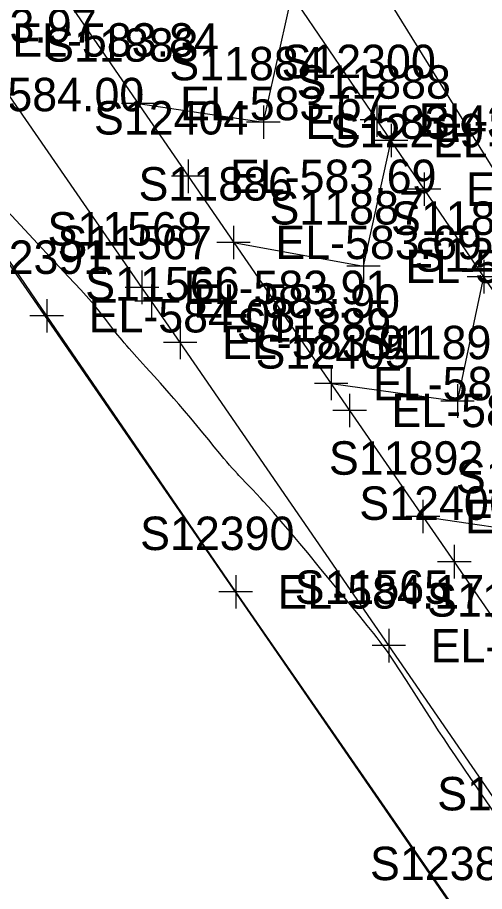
# Model space of a CAD drawing. Extents: x 1729869 to 1735532, y 648588 to 653771.
# Drawn here: x 1731569.3 to 1731625.1, y 651415.7 to 651520.3 of the extents above; entities that cross this region are included whole.
import ezdxf

# ---------------------------------------------------------------- set-up
doc = ezdxf.new("R2010")
doc.units = 0
for name, color, linetype in [('SURVEY - CENTERLINE - Preliminary', 7, 'Continuous'), ('SURVEY - CONTOURS - Intermediate with optional Text', 7, 'Continuous'), ('SURVEY - DRAINAGE - Area Shapes', 7, 'Continuous'), ('SURVEY - TRAFFIC CONTROL - Pavement Marking - Points - Elevations', 7, 'Continuous'), ('SURVEY - TRAFFIC CONTROL - Pavement Marking - Points - Locators', 7, 'Continuous'), ('SURVEY - TRAFFIC CONTROL - Pavement Marking - Points - Numbers', 7, 'Continuous'), ('SURVEY - TRAFFIC CONTROL - Pavement Marking with Text', 7, 'Continuous'), ('SURVEY - TRANSPORTATION - Roads', 7, 'Continuous'), ('SURVEY - TRANSPORTATION - Roads - Points - Elevations', 7, 'Continuous'), ('SURVEY - TRANSPORTATION - Roads - Points - Locators', 7, 'Continuous'), ('SURVEY - TRANSPORTATION - Roads - Points - Numbers', 7, 'Continuous')]:
    doc.layers.add(name, color=color, linetype=linetype)

msp = doc.modelspace()

# ---------------------------------------------------------------- linework, layer by layer
at = {"layer": 'SURVEY - CENTERLINE - Preliminary'}
msp.add_line((1731573.18, 651587.85), (1731916.82, 651031.47), dxfattribs=at)
at = {"layer": 'SURVEY - CONTOURS - Intermediate with optional Text'}
msp.add_lwpolyline([(1731626.86, 651424.31), (1731622.78, 651430.26), (1731621.63, 651431.95), (1731620.9, 651433.02), (1731620.27, 651433.98), (1731619.62, 651434.96), (1731618.96, 651435.99), (1731618.17, 651437.21), (1731615.77, 651440.98), (1731615.03, 651442.12), (1731614.28, 651443.27), (1731613.88, 651443.88), (1731613.57, 651444.33), (1731613.27, 651444.75), (1731612.97, 651445.16), (1731612.64, 651445.6), (1731612.28, 651446.06), (1731611.88, 651446.58), (1731611.09, 651447.56), (1731610.21, 651448.65), (1731609.26, 651449.81), (1731608.28, 651450.99), (1731605.39, 651454.5), (1731603.98, 651456.22), (1731603.05, 651457.36), (1731602.45, 651458.06), (1731601.87, 651458.76), (1731601.06, 651459.71), (1731600.35, 651460.52), (1731599.88, 651461.06), (1731599.28, 651461.74), (1731598.67, 651462.41), (1731598.37, 651462.74), (1731597.85, 651463.31), (1731597.4, 651463.78), (1731596.73, 651464.47), (1731595.96, 651465.28), (1731595.76, 651465.48), (1731595.57, 651465.7), (1731595.26, 651466.03), (1731594.95, 651466.38), (1731594.63, 651466.74), (1731594.3, 651467.12), (1731593.97, 651467.53), (1731593.49, 651468.1), (1731592.81, 651468.93), (1731592.15, 651469.74), (1731591.45, 651470.59), (1731590.72, 651471.47), (1731589.99, 651472.34), (1731589.26, 651473.2), (1731588.57, 651474.01), (1731587.98, 651474.7), (1731587.43, 651475.34), (1731586.91, 651475.93), (1731586.39, 651476.52), (1731585.64, 651477.35), (1731584.64, 651478.46), (1731583.57, 651479.63), (1731582.95, 651480.32), (1731582.65, 651480.66), (1731582.35, 651481), (1731582.06, 651481.34), (1731581.8, 651481.65), (1731581.55, 651481.95), (1731581.3, 651482.26), (1731581.06, 651482.56), (1731580.82, 651482.86), (1731580.44, 651483.36), (1731579.7, 651484.33), (1731579.46, 651484.63), (1731579.22, 651484.94), (1731578.97, 651485.26), (1731578.71, 651485.57), (1731578.44, 651485.89), (1731578.13, 651486.26), (1731577.82, 651486.61), (1731577.51, 651486.97), (1731577.18, 651487.33), (1731576.85, 651487.7), (1731576.15, 651488.46), (1731575.37, 651489.3), (1731571.74, 651493.18), (1731566.99, 651498.27)], dxfattribs=at)
at = {"layer": 'SURVEY - DRAINAGE - Area Shapes'}
msp.add_lwpolyline([(1731642.93, 651558.82), (1731574.27, 651551.61), (1731539.35, 651532.76), (1731672.57, 651339.39), (1731746.65, 651385.64)], close=True, dxfattribs=at)
at = {"layer": 'SURVEY - TRAFFIC CONTROL - Pavement Marking - Points - Locators'}
for p, q in [((1731583.72, 651511.97), (1731583.72, 651507.97)), ((1731585.72, 651509.97), (1731581.72, 651509.97)), ((1731598.68, 651509.74), (1731598.68, 651505.74)), ((1731600.68, 651507.74), (1731596.68, 651507.74)), ((1731613.93, 651507.54), (1731613.93, 651503.54)), ((1731615.93, 651505.54), (1731611.93, 651505.54)), ((1731595.11, 651495.36), (1731595.11, 651491.36)), ((1731597.11, 651493.36), (1731593.11, 651493.36)), ((1731610.65, 651492.5), (1731610.65, 651488.5)), ((1731625.01, 651491.26), (1731625.01, 651487.26)), ((1731612.65, 651490.5), (1731608.65, 651490.5)), ((1731584.17, 651489.98), (1731584.17, 651485.98)), ((1731627.01, 651489.26), (1731623.01, 651489.26)), ((1731585.31, 651488.34), (1731585.31, 651484.34)), ((1731586.17, 651487.98), (1731582.17, 651487.98)), ((1731587.31, 651486.34), (1731583.31, 651486.34)), ((1731588.74, 651483.41), (1731588.74, 651479.41)), ((1731590.74, 651481.41), (1731586.74, 651481.41)), ((1731606.77, 651478.48), (1731606.77, 651474.48)), ((1731608.77, 651476.48), (1731604.77, 651476.48)), ((1731621.87, 651476.39), (1731621.87, 651472.39)), ((1731623.87, 651474.39), (1731619.87, 651474.39)), ((1731617.75, 651462.58), (1731617.75, 651458.58)), ((1731619.75, 651460.58), (1731615.75, 651460.58)), ((1731613.66, 651447.14), (1731613.66, 651443.14)), ((1731615.66, 651445.14), (1731611.66, 651445.14))]:
    msp.add_line(p, q, dxfattribs=at)
at = {"layer": 'SURVEY - TRAFFIC CONTROL - Pavement Marking with Text'}
for points in [[(1731707.89, 651308.47), (1731686.32, 651339.76), (1731680.65, 651348), (1731674.99, 651356.24), (1731648.88, 651394.12), (1731630.69, 651420.44), (1731613.66, 651445.14), (1731588.74, 651481.41), (1731585.31, 651486.34), (1731584.17, 651487.98), (1731563.67, 651517.57), (1731540.95, 651550.5), (1731539.81, 651552.14), (1731538.67, 651553.78), (1731534.1, 651560.35), (1731529.53, 651566.92), (1731528.39, 651568.56), (1731525.64, 651572.52)], [(1731583.72, 651509.97), (1731598.68, 651507.74), (1731602.09, 651522.93)], [(1731595.11, 651493.36), (1731610.65, 651490.5), (1731613.93, 651505.54)], [(1731606.77, 651476.48), (1731621.87, 651474.39), (1731625.01, 651489.26)], [(1731617.75, 651460.58), (1731632.92, 651458.36), (1731636.18, 651472.86)]]:
    msp.add_lwpolyline(points, dxfattribs=at)
at = {"layer": 'SURVEY - TRANSPORTATION - Roads'}
for points in [[(1731744.16, 651307.51), (1731731.33, 651327.79), (1731710.87, 651359.82), (1731700.05, 651376.64), (1731685.94, 651398.48), (1731660.52, 651436.82), (1731640.4, 651466.67), (1731628.01, 651484.86), (1731617.88, 651499.73), (1731612.25, 651508), (1731596.51, 651531.16), (1731579.79, 651555.64), (1731571.34, 651567.9), (1731565.84, 651575.85), (1731557.26, 651588.21), (1731552.45, 651595.15), (1731551.34, 651596.75), (1731537.95, 651616.03), (1731513.92, 651650.48), (1731500.07, 651670.08), (1731489.62, 651684.74), (1731461.65, 651723.75), (1731447.49, 651743.13), (1731435.62, 651759.22)], [(1731531.64, 651585.15), (1731535.06, 651580.22), (1731538.47, 651575.28), (1731541.89, 651570.35), (1731572.71, 651526), (1731573.85, 651524.36), (1731589.68, 651501.26), (1731608.98, 651473.27), (1731621.49, 651455.18), (1731643.03, 651423.87), (1731655.47, 651405.72), (1731670.23, 651384.31), (1731690.82, 651354.78), (1731704.35, 651334.96), (1731706.61, 651331.66), (1731709.99, 651326.7), (1731729.32, 651298.73)], [(1731695.36, 651306.73), (1731670.42, 651342.98), (1731639.74, 651387.42), (1731622.68, 651412.1), (1731595.37, 651451.57), (1731572.79, 651484.59), (1731554.76, 651511.04), (1731549.07, 651519.26), (1731527.08, 651550.25), (1731517.76, 651563.26), (1731516.59, 651564.88), (1731512.22, 651570.98)]]:
    msp.add_lwpolyline(points, dxfattribs=at)
at = {"layer": 'SURVEY - TRANSPORTATION - Roads - Points - Locators'}
for p, q in [((1731612.25, 651510), (1731612.25, 651506)), ((1731614.25, 651508), (1731610.25, 651508)), ((1731589.68, 651503.26), (1731589.68, 651499.26)), ((1731617.88, 651501.73), (1731617.88, 651497.73)), ((1731591.68, 651501.26), (1731587.68, 651501.26)), ((1731619.88, 651499.73), (1731615.88, 651499.73)), ((1731572.79, 651486.59), (1731572.79, 651482.59)), ((1731574.79, 651484.59), (1731570.79, 651484.59)), ((1731608.98, 651475.27), (1731608.98, 651471.27)), ((1731610.98, 651473.27), (1731606.98, 651473.27)), ((1731621.49, 651457.18), (1731621.49, 651453.18)), ((1731623.49, 651455.18), (1731619.49, 651455.18)), ((1731595.37, 651453.57), (1731595.37, 651449.57)), ((1731597.37, 651451.57), (1731593.37, 651451.57))]:
    msp.add_line(p, q, dxfattribs=at)

# ---------------------------------------------------------------- texts
at = {"layer": 'SURVEY - TRAFFIC CONTROL - Pavement Marking - Points - Elevations'}
for s, p in [('EL-583.84', (1731568.67, 651515.57)), ('EL-583.67', (1731588.72, 651507.97)), ('EL-583.43', (1731603.68, 651505.74)), ('EL-583.16', (1731618.93, 651503.54)), ('EL-583.69', (1731600.11, 651491.36)), ('EL-583.45', (1731615.65, 651488.5)), ('EL-583.91', (1731589.17, 651485.98)), ('EL-583.90', (1731590.31, 651484.34)), ('EL-583.91', (1731593.74, 651479.41)), ('EL-583.71', (1731611.77, 651474.48)), ('EL-583.75', (1731622.75, 651458.58)), ('EL-583.99', (1731618.66, 651443.14))]:
    msp.add_text(s, height=4, dxfattribs=at).set_placement(p)
at = {"layer": 'SURVEY - TRAFFIC CONTROL - Pavement Marking - Points - Numbers'}
for s, p in [('S11883', (1731572.48, 651514.97)), ('S11884', (1731587.44, 651512.74)), ('S11888', (1731602.64, 651510.54)), ('S11886', (1731583.76, 651498.36)), ('S11887', (1731599.41, 651495.5)), ('S11891', (1731613.93, 651494.26)), ('S11568', (1731572.88, 651492.98)), ('S11567', (1731574.07, 651491.34)), ('S11566', (1731577.39, 651486.41)), ('S11889', (1731595.51, 651481.48)), ('S11890', (1731610.46, 651479.39)), ('S11892', (1731606.51, 651465.58)), ('S11893', (1731621.68, 651463.36)), ('S11565', (1731602.42, 651450.14)), ('S11985', (1731618.25, 651448.61)), ('S11564', (1731619.45, 651425.44))]:
    msp.add_text(s, height=4, dxfattribs=at).set_placement(p)
at = {"layer": 'SURVEY - TRANSPORTATION - Roads - Points - Elevations'}
for s, p in [('EL-583.97', (1731554.07, 651517.26)), ('EL-584.00', (1731559.76, 651509.04)), ('EL-583.16', (1731617.25, 651506)), ('EL-583.69', (1731594.68, 651499.26)), ('EL-583.18', (1731622.88, 651497.73)), ('EL-584.08', (1731577.79, 651482.59)), ('EL-583.73', (1731613.98, 651471.27)), ('EL-584.17', (1731600.37, 651449.57))]:
    msp.add_text(s, height=4, dxfattribs=at).set_placement(p)
at = {"layer": 'SURVEY - TRANSPORTATION - Roads - Points - Numbers'}
for s, p in [('S12300', (1731600.84, 651513)), ('S12404', (1731578.44, 651506.26)), ('S12299', (1731606.62, 651504.73)), ('S12391', (1731561.7, 651489.59)), ('S12298', (1731616.73, 651489.86)), ('S12405', (1731597.74, 651478.27)), ('S12406', (1731610.14, 651460.18)), ('S12390', (1731583.95, 651456.57)), ('S12389', (1731611.42, 651417.1))]:
    msp.add_text(s, height=4, dxfattribs=at).set_placement(p)

doc.saveas('drawing.dxf')
